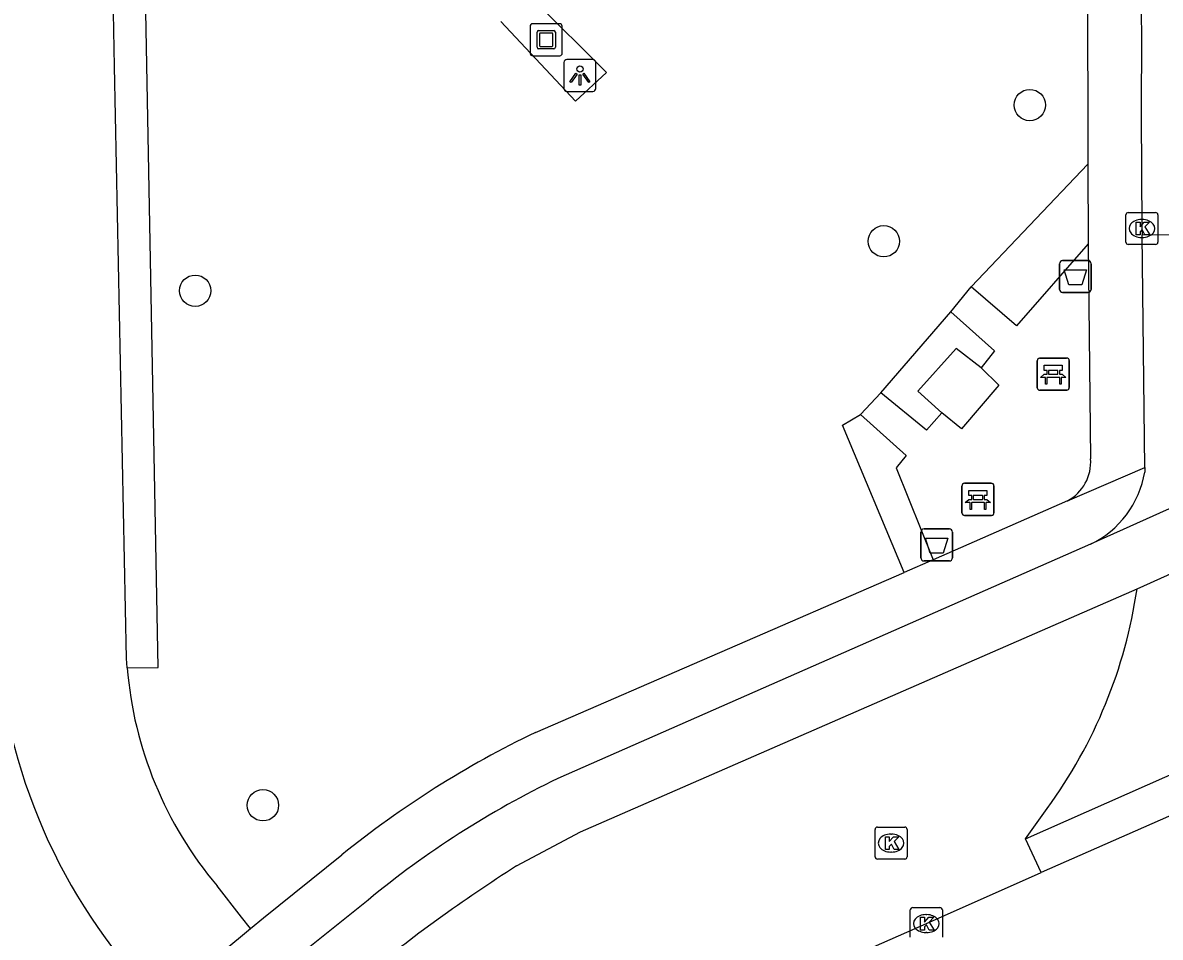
# Model space of a CAD drawing. Extents: x 157321 to 158827, y 386650 to 388532.
# Drawn here: x 157835.57 to 157871.09, y 387785.3 to 387813.84 of the extents above; entities that cross this region are included whole.
import ezdxf

# ---------------------------------------------------------------- set-up
doc = ezdxf.new("R2010")
doc.units = 0
for name, color, linetype in [('IMGEO_Afvalbak', 7, 'Continuous'), ('IMGEO_Bank', 7, 'Continuous'), ('IMGEO_Boom', 7, 'Continuous'), ('IMGEO_Fietspad_open', 7, 'Continuous'), ('IMGEO_Haag', 7, 'Continuous'), ('IMGEO_Kolk', 7, 'Continuous'), ('IMGEO_Kunstobject', 7, 'Continuous'), ('IMGEO_Lichtpunt', 7, 'Continuous'), ('IMGEO_Rijbaan_lokaal_open', 7, 'Continuous'), ('IMGEO_Voetpad_onverhard', 7, 'Continuous'), ('IMGEO_Voetpad_open', 7, 'Continuous')]:
    doc.layers.add(name, color=color, linetype=linetype)

msp = doc.modelspace()

# ---------------------------------------------------------------- linework, layer by layer
at = {"layer": 'IMGEO_Afvalbak'}
for p, q in [((157867.942, 387805.521), (157867.942, 387806.321)), ((157867.942, 387806.321), (157867.942, 387805.521)), ((157868.042, 387806.421), (157868.832, 387806.421)), ((157868.832, 387806.421), (157868.042, 387806.421)), ((157868.932, 387806.321), (157868.932, 387805.521)), ((157868.932, 387805.521), (157868.932, 387806.321)), ((157868.832, 387805.421), (157868.042, 387805.421)), ((157868.042, 387805.421), (157868.832, 387805.421)), ((157863.715, 387798.043), (157864.505, 387798.043)), ((157864.505, 387798.043), (157863.715, 387798.043)), ((157863.615, 387797.143), (157863.615, 387797.943)), ((157863.615, 387797.943), (157863.615, 387797.143)), ((157864.605, 387797.943), (157864.605, 387797.143)), ((157864.605, 387797.143), (157864.605, 387797.943)), ((157864.505, 387797.043), (157863.715, 387797.043)), ((157863.715, 387797.043), (157864.505, 387797.043))]:
    msp.add_line(p, q, dxfattribs=at)
for points in [[(157868.085, 387806.135), (157868.789, 387806.135), (157868.64, 387805.665), (157868.234, 387805.665), (157868.085, 387806.135)], [(157863.758, 387797.757), (157864.462, 387797.757), (157864.313, 387797.287), (157863.907, 387797.287), (157863.758, 387797.757)]]:
    msp.add_lwpolyline(points, dxfattribs=at)
for centre, start, end in [((157868.042, 387806.321), 90, 180), ((157868.042, 387806.321), 90, 180), ((157868.832, 387806.321), 0, 90), ((157868.832, 387806.321), 360, 90), ((157868.042, 387805.521), 180, 270), ((157868.042, 387805.521), 180, 270), ((157868.832, 387805.521), 270, 0), ((157868.832, 387805.521), 270, 0), ((157863.715, 387797.943), 90, 180), ((157863.715, 387797.943), 90, 180), ((157864.505, 387797.943), 0, 90), ((157864.505, 387797.943), 360, 90), ((157863.715, 387797.143), 180, 270), ((157863.715, 387797.143), 180, 270), ((157864.505, 387797.143), 270, 0), ((157864.505, 387797.143), 270, 0)]:
    msp.add_arc(centre, 0.1, start, end, dxfattribs=at)
at = {"layer": 'IMGEO_Bank'}
for p, q in [((157867.324, 387803.374), (157868.165, 387803.374)), ((157868.165, 387803.374), (157867.324, 387803.374)), ((157867.249, 387802.449), (157867.249, 387803.29)), ((157867.249, 387803.29), (157867.249, 387802.449)), ((157868.249, 387803.299), (157868.249, 387802.458)), ((157868.249, 387802.458), (157868.249, 387803.299)), ((157867.946, 387802.772), (157867.553, 387802.772)), ((157867.558, 387802.88), (157867.558, 387802.986)), ((157867.602, 387802.986), (157867.602, 387802.88)), ((157867.89, 387802.992), (157867.608, 387802.992)), ((157867.608, 387802.874), (157867.89, 387802.874)), ((157867.896, 387802.88), (157867.896, 387802.986)), ((157867.94, 387802.986), (157867.94, 387802.88)), ((157868.174, 387802.374), (157867.333, 387802.374)), ((157867.333, 387802.374), (157868.174, 387802.374)), ((157864.974, 387799.466), (157865.815, 387799.466)), ((157865.815, 387799.466), (157864.974, 387799.466)), ((157864.899, 387798.541), (157864.899, 387799.382)), ((157864.899, 387799.382), (157864.899, 387798.541)), ((157865.899, 387799.391), (157865.899, 387798.55)), ((157865.899, 387798.55), (157865.899, 387799.391)), ((157865.596, 387798.864), (157865.203, 387798.864)), ((157865.208, 387798.972), (157865.208, 387799.078)), ((157865.252, 387799.078), (157865.252, 387798.972)), ((157865.54, 387799.084), (157865.258, 387799.084)), ((157865.258, 387798.966), (157865.54, 387798.966)), ((157865.546, 387798.972), (157865.546, 387799.078)), ((157865.59, 387799.078), (157865.59, 387798.972)), ((157865.824, 387798.466), (157864.983, 387798.466)), ((157864.983, 387798.466), (157865.824, 387798.466))]:
    msp.add_line(p, q, dxfattribs=at)
for points in [[(157867.552, 387802.992), (157867.466, 387802.992), (157867.466, 387803.153), (157868.029, 387803.153), (157868.029, 387802.992), (157867.946, 387802.992)], [(157867.496, 387802.772), (157867.354, 387802.772), (157867.466, 387802.874), (157867.552, 387802.874)], [(157867.546, 387802.765), (157867.546, 387802.558), (157867.503, 387802.558), (157867.503, 387802.765)], [(157867.946, 387802.874), (157868.029, 387802.874), (157868.141, 387802.772), (157868.002, 387802.772)], [(157867.996, 387802.765), (157867.996, 387802.558), (157867.952, 387802.558), (157867.952, 387802.765)], [(157865.202, 387799.084), (157865.116, 387799.084), (157865.116, 387799.245), (157865.679, 387799.245), (157865.679, 387799.084), (157865.596, 387799.084)], [(157865.146, 387798.864), (157865.004, 387798.864), (157865.116, 387798.966), (157865.202, 387798.966)], [(157865.196, 387798.857), (157865.196, 387798.65), (157865.153, 387798.65), (157865.153, 387798.857)], [(157865.596, 387798.966), (157865.679, 387798.966), (157865.791, 387798.864), (157865.652, 387798.864)], [(157865.646, 387798.857), (157865.646, 387798.65), (157865.602, 387798.65), (157865.602, 387798.857)]]:
    msp.add_lwpolyline(points, dxfattribs=at)
for centre, radius, start, end in [((157867.327, 387803.296), 0.0779, 92.4484, 184.2845), ((157867.327, 387803.296), 0.0779, 92.4484, 184.2845), ((157868.171, 387803.296), 0.0779, 2.4484, 94.2845), ((157868.171, 387803.296), 0.0779, 2.4484, 94.2845), ((157867.496, 387802.765), 0.00671, 2.8957, 87.1043), ((157867.553, 387802.765), 0.00671, 92.8957, 177.1043), ((157867.551, 387802.985), 0.00671, 2.8957, 87.1043), ((157867.551, 387802.881), 0.00671, 272.8957, 357.1043), ((157867.608, 387802.985), 0.00671, 92.8957, 177.1043), ((157867.608, 387802.881), 0.00671, 182.8957, 267.1043), ((157867.89, 387802.985), 0.00671, 2.8957, 87.1043), ((157867.89, 387802.881), 0.00671, 272.8957, 357.1043), ((157867.947, 387802.985), 0.00671, 92.8957, 177.1043), ((157867.947, 387802.881), 0.00671, 182.8957, 267.1043), ((157867.945, 387802.765), 0.00671, 2.8957, 87.1043), ((157868.002, 387802.765), 0.00671, 92.8957, 177.1043), ((157867.327, 387802.452), 0.0779, 182.4484, 274.2845), ((157867.327, 387802.452), 0.0779, 182.4484, 274.2845), ((157868.171, 387802.452), 0.0779, 272.4484, 4.2845), ((157868.171, 387802.452), 0.0779, 272.4484, 4.2845), ((157864.977, 387799.388), 0.0779, 92.4484, 184.2845), ((157864.977, 387799.388), 0.0779, 92.4484, 184.2845), ((157865.821, 387799.388), 0.0779, 2.4484, 94.2845), ((157865.821, 387799.388), 0.0779, 2.4484, 94.2845), ((157865.146, 387798.857), 0.00671, 2.8957, 87.1043), ((157865.203, 387798.857), 0.00671, 92.8957, 177.1043), ((157865.201, 387799.077), 0.00671, 2.8957, 87.1043), ((157865.201, 387798.973), 0.00671, 272.8957, 357.1043), ((157865.258, 387799.077), 0.00671, 92.8957, 177.1043), ((157865.258, 387798.973), 0.00671, 182.8957, 267.1043), ((157865.54, 387799.077), 0.00671, 2.8957, 87.1043), ((157865.54, 387798.973), 0.00671, 272.8957, 357.1043), ((157865.597, 387799.077), 0.00671, 92.8957, 177.1043), ((157865.597, 387798.973), 0.00671, 182.8957, 267.1043), ((157865.595, 387798.857), 0.00671, 2.8957, 87.1043), ((157865.652, 387798.857), 0.00671, 92.8957, 177.1043), ((157864.977, 387798.544), 0.0779, 182.4484, 274.2845), ((157864.977, 387798.544), 0.0779, 182.4484, 274.2845), ((157865.821, 387798.544), 0.0779, 272.4484, 4.2845), ((157865.821, 387798.544), 0.0779, 272.4484, 4.2845)]:
    msp.add_arc(centre, radius, start, end, dxfattribs=at)
at = {"layer": 'IMGEO_Boom'}
for centre in [(157867.017, 387811.274), (157862.459, 387807.021), (157840.958, 387805.478), (157843.072, 387789.415)]:
    msp.add_circle(centre, 0.489, dxfattribs=at)
at = {"layer": 'IMGEO_Fietspad_open'}
for points in [[(157868.915, 387797.563), (157852.278, 387790.252)], [(157850.992, 387787.521), (157852.991, 387788.585), (157870.365, 387796.174)], [(157846.354, 387786.457), (157844.279, 387784.789), (157840.999, 387782.043), (157838.663, 387780.059), (157836.365, 387778.156), (157834.719, 387776.897)]]:
    msp.add_lwpolyline(points, dxfattribs=at)
for centre, radius, start, end in [((157865.016, 387763.846), 29.318, 115.753, 129.5354), ((157877.457, 387745.859), 49.357, 122.4253, 129.3066)]:
    msp.add_arc(centre, radius, start, end, dxfattribs=at)
at = {"layer": 'IMGEO_Haag'}
for points in [[(157865.183, 387805.602), (157868.831, 387809.431)], [(157862.37, 387802.294), (157864.552, 387804.817)], [(157865.501, 387803.073), (157864.716, 387803.676), (157863.525, 387802.343), (157864.274, 387801.666)], [(157863.094, 387796.686), (157861.172, 387801.279), (157861.734, 387801.614)]]:
    msp.add_lwpolyline(points, dxfattribs=at)
at = {"layer": 'IMGEO_Kolk'}
for p, q in [((157870.017, 387806.995), (157870.017, 387807.847)), ((157870.092, 387807.921), (157870.944, 387807.921)), ((157870.505, 387807.701), (157870.53, 387807.701)), ((157871.018, 387807.847), (157871.018, 387806.995)), ((157870.944, 387806.921), (157870.092, 387806.921)), ((157870.528, 387807.141), (157870.503, 387807.141)), ((157862.187, 387787.809), (157862.187, 387788.661)), ((157862.262, 387788.735), (157863.114, 387788.735)), ((157862.675, 387788.515), (157862.7, 387788.515)), ((157863.188, 387788.661), (157863.188, 387787.809)), ((157863.114, 387787.735), (157862.262, 387787.735)), ((157862.698, 387787.955), (157862.673, 387787.955)), ((157863.286, 387785.296), (157863.286, 387786.148)), ((157863.361, 387786.222), (157864.213, 387786.222)), ((157863.774, 387786.002), (157863.799, 387786.002)), ((157864.287, 387786.148), (157864.287, 387785.296)), ((157863.797, 387785.442), (157863.772, 387785.442))]:
    msp.add_line(p, q, dxfattribs=at)
for points in [[(157870.017, 387806.995), (157870.017, 387807.847)], [(157870.092, 387807.921), (157870.944, 387807.921)], [(157870.338, 387807.621), (157870.461, 387807.621), (157870.461, 387807.47), (157870.591, 387807.621), (157870.755, 387807.621), (157870.609, 387807.47), (157870.762, 387807.221), (157870.61, 387807.221), (157870.525, 387807.385), (157870.461, 387807.318), (157870.461, 387807.221), (157870.338, 387807.221), (157870.338, 387807.621)], [(157871.018, 387807.847), (157871.018, 387806.995)], [(157870.944, 387806.921), (157870.092, 387806.921)], [(157862.187, 387787.809), (157862.187, 387788.661)], [(157862.262, 387788.735), (157863.114, 387788.735)], [(157863.188, 387788.661), (157863.188, 387787.809)], [(157862.508, 387788.435), (157862.631, 387788.435), (157862.631, 387788.284), (157862.761, 387788.435), (157862.925, 387788.435), (157862.779, 387788.284), (157862.932, 387788.035), (157862.78, 387788.035), (157862.695, 387788.199), (157862.631, 387788.132), (157862.631, 387788.035), (157862.508, 387788.035), (157862.508, 387788.435)], [(157863.114, 387787.735), (157862.262, 387787.735)], [(157863.286, 387785.296), (157863.286, 387786.148)], [(157863.361, 387786.222), (157864.213, 387786.222)], [(157864.287, 387786.148), (157864.287, 387785.296)], [(157863.607, 387785.922), (157863.73, 387785.922), (157863.73, 387785.771), (157863.86, 387785.922), (157864.024, 387785.922), (157863.878, 387785.771), (157864.031, 387785.522), (157863.879, 387785.522), (157863.794, 387785.686), (157863.73, 387785.619), (157863.73, 387785.522), (157863.607, 387785.522), (157863.607, 387785.922)]]:
    msp.add_lwpolyline(points, dxfattribs=at)
for centre, start, end in [((157870.094, 387807.845), 91.552, 178.448), ((157870.094, 387807.845), 91.552, 178.448), ((157870.942, 387807.845), 1.552, 88.448), ((157870.942, 387807.845), 1.552, 88.448), ((157870.094, 387806.997), 181.552, 268.448), ((157870.094, 387806.997), 181.552, 268.448), ((157870.942, 387806.997), 271.552, 358.448), ((157870.942, 387806.997), 271.552, 358.448), ((157862.264, 387788.659), 91.552, 178.448), ((157862.264, 387788.659), 91.552, 178.448), ((157863.112, 387788.659), 1.552, 88.448), ((157863.112, 387788.659), 1.552, 88.448), ((157862.264, 387787.811), 181.552, 268.448), ((157862.264, 387787.811), 181.552, 268.448), ((157863.112, 387787.811), 271.552, 358.448), ((157863.112, 387787.811), 271.552, 358.448), ((157863.363, 387786.146), 91.552, 178.448), ((157863.363, 387786.146), 91.552, 178.448), ((157864.211, 387786.146), 1.552, 88.448), ((157864.211, 387786.146), 1.552, 88.448)]:
    msp.add_arc(centre, 0.0765, start, end, dxfattribs=at)
for centre, major_axis, ratio, start_param, end_param in [((157870.504, 387807.421), (-0.387, 0.002), 0.722429, 4.712389, 7.853982), ((157870.529, 387807.421), (-0.39, 0.002), 0.717154, 1.570796, 4.712389), ((157862.674, 387788.235), (-0.387, 0.002), 0.722429, 4.712389, 7.853982), ((157862.699, 387788.235), (-0.39, 0.002), 0.717154, 1.570796, 4.712389), ((157863.773, 387785.722), (-0.387, 0.002), 0.722429, 4.712389, 7.853982), ((157863.798, 387785.722), (-0.39, 0.002), 0.717154, 1.570796, 4.712389)]:
    msp.add_ellipse(centre, major_axis=major_axis, ratio=ratio, start_param=start_param, end_param=end_param, dxfattribs=at)
at = {"layer": 'IMGEO_Kunstobject'}
for p, q in [((157851.416, 387813.729), (157851.416, 387812.888)), ((157851.416, 387813.729), (157851.416, 387812.888)), ((157852.332, 387813.813), (157851.491, 387813.813)), ((157852.332, 387813.813), (157851.491, 387813.813)), ((157852.416, 387812.897), (157852.416, 387813.738)), ((157852.416, 387812.897), (157852.416, 387813.738)), ((157851.63, 387813.077), (157851.63, 387813.551)), ((157851.68, 387813.601), (157852.154, 387813.601)), ((157851.71, 387813.501), (157851.71, 387813.127)), ((157852.104, 387813.521), (157851.73, 387813.521)), ((157852.124, 387813.127), (157852.124, 387813.501)), ((157852.204, 387813.551), (157852.204, 387813.077)), ((157852.154, 387813.027), (157851.68, 387813.027)), ((157851.73, 387813.107), (157852.104, 387813.107)), ((157851.5, 387812.813), (157852.341, 387812.813)), ((157851.5, 387812.813), (157852.341, 387812.813))]:
    msp.add_line(p, q, dxfattribs=at)
for centre, radius, start, end in [((157851.494, 387813.735), 0.0779, 92.4484, 184.2845), ((157851.494, 387813.735), 0.0779, 92.4484, 184.2845), ((157852.338, 387813.735), 0.0779, 2.4484, 94.2845), ((157852.338, 387813.735), 0.0779, 2.4484, 94.2845), ((157851.68, 387813.551), 0.05, 90, 180), ((157851.73, 387813.501), 0.02, 90, 180), ((157852.104, 387813.501), 0.02, 360, 90), ((157852.154, 387813.551), 0.05, 360, 90), ((157851.68, 387813.077), 0.05, 180, 270), ((157851.73, 387813.127), 0.02, 180, 270), ((157852.104, 387813.127), 0.02, 270, 0), ((157852.154, 387813.077), 0.05, 270, 0), ((157851.494, 387812.891), 0.0779, 182.4484, 274.2845), ((157851.494, 387812.891), 0.0779, 182.4484, 274.2845), ((157852.338, 387812.891), 0.0779, 272.4484, 4.2845), ((157852.338, 387812.891), 0.0779, 272.4484, 4.2845)]:
    msp.add_arc(centre, radius, start, end, dxfattribs=at)
at = {"layer": 'IMGEO_Lichtpunt'}
for p, q in [((157852.472, 387812.603), (157852.472, 387811.796)), ((157852.472, 387812.603), (157852.472, 387811.796)), ((157853.374, 387812.698), (157852.566, 387812.698)), ((157853.374, 387812.698), (157852.566, 387812.698)), ((157853.468, 387811.796), (157853.468, 387812.603)), ((157853.468, 387811.796), (157853.468, 387812.603)), ((157852.566, 387811.702), (157853.374, 387811.702)), ((157852.566, 387811.702), (157853.374, 387811.702))]:
    msp.add_line(p, q, dxfattribs=at)
for points in [[(157852.846, 387812.267), (157852.885, 387812.239), (157852.697, 387811.977), (157852.659, 387812.004), (157852.846, 387812.267)], [(157853.058, 387812.239), (157853.096, 387812.266), (157853.283, 387812.004), (157853.244, 387811.976), (157853.058, 387812.239)], [(157852.948, 387812.219), (157852.995, 387812.219), (157852.995, 387811.897), (157852.948, 387811.897), (157852.948, 387812.219)]]:
    msp.add_lwpolyline(points, dxfattribs=at)
msp.add_circle((157852.971, 387812.401), 0.0994, dxfattribs=at)
for centre, start, end in [((157852.566, 387812.603), 90, 180), ((157852.566, 387812.603), 90, 180), ((157853.374, 387812.603), 0, 90), ((157853.374, 387812.603), 0, 90), ((157852.566, 387811.796), 180, 270), ((157852.566, 387811.796), 180, 270), ((157853.374, 387811.796), 270, 0), ((157853.374, 387811.796), 270, 360)]:
    msp.add_arc(centre, 0.0946, start, end, dxfattribs=at)
at = {"layer": 'IMGEO_Rijbaan_lokaal_open'}
for points in [[(157838.835, 387793.71), (157838.815, 387793.994), (157838.441, 387812.478), (157838.407, 387814.159)], [(157870.505, 387813.562), (157870.492, 387810.952), (157870.519, 387807.421), (157870.528, 387807.222)], [(157870.528, 387807.222), (157876.577, 387807.265)], [(157870.604, 387799.96), (157870.528, 387807.222)], [(157879.156, 387802.167), (157868.915, 387797.563)], [(157870.604, 387799.96), (157870.605, 387799.819)], [(157870.365, 387796.174), (157877.413, 387799.341)], [(157886.113, 387795.556), (157867.367, 387787.314)], [(157866.88, 387788.371), (157882.572, 387795.306)], [(157866.88, 387788.371), (157867.561, 387789.317)], [(157867.367, 387787.314), (157866.88, 387788.371)], [(157848.855, 387779.149), (157863.788, 387785.721), (157867.367, 387787.314)], [(157842.686, 387785.567), (157842.406, 387785.926), (157841.643, 387786.904)], [(157839.865, 387783.222), (157840.093, 387783.415), (157842.686, 387785.567)]]:
    msp.add_lwpolyline(points, dxfattribs=at)
for centre, radius, start, end in [((157925.47, 387814.95), 54.982, 174.5502, 181.4468), ((157867.574, 387800.329), 3.074, 295.8681, 350.4571), ((157855.147, 387798.395), 15.379, 323.822, 351.6962), ((157852.872, 387795.928), 18.178, 183.8601, 223.3072), ((157850.827, 387794.675), 12.031, 184.6026, 220.2372)]:
    msp.add_arc(centre, radius, start, end, dxfattribs=at)
at = {"layer": 'IMGEO_Voetpad_onverhard'}
msp.add_lwpolyline([(157851.546, 387814.54), (157853.795, 387812.294), (157852.834, 387811.397), (157850.497, 387813.883)], dxfattribs=at)
at = {"layer": 'IMGEO_Voetpad_open'}
for points in [[(157869.944, 387824.75), (157869.32, 387822.097), (157868.94, 387819.398), (157868.821, 387815.259), (157868.831, 387809.431)], [(157838.835, 387793.71), (157839.803, 387793.713), (157839.413, 387814.189)], [(157868.831, 387809.431), (157868.835, 387806.941)], [(157868.835, 387806.941), (157866.597, 387804.386), (157865.183, 387805.602)], [(157868.835, 387806.941), (157868.914, 387800.234)], [(157864.552, 387804.817), (157865.183, 387805.602)], [(157864.552, 387804.817), (157865.92, 387803.599), (157865.501, 387803.073)], [(157865.501, 387803.073), (157866.049, 387802.533), (157864.889, 387801.17), (157864.274, 387801.666)], [(157861.734, 387801.614), (157862.37, 387802.294)], [(157864.274, 387801.666), (157863.794, 387801.129), (157862.37, 387802.294)], [(157861.734, 387801.614), (157863.152, 387800.337), (157862.841, 387799.949), (157863.999, 387797.079)], [(157868.191, 387798.921), (157870.604, 387799.96)], [(157868.191, 387798.921), (157863.999, 387797.079)], [(157863.999, 387797.079), (157863.094, 387796.686)], [(157851.585, 387791.689), (157863.094, 387796.686)], [(157842.686, 387785.567), (157843.089, 387785.9), (157845.536, 387787.869)]]:
    msp.add_lwpolyline(points, dxfattribs=at)
for centre, radius, start, end in [((157867.559, 387800.124), 1.359, 297.6913, 4.6302), ((157864.901, 387763.903), 30.812, 115.606, 128.9396)]:
    msp.add_arc(centre, radius, start, end, dxfattribs=at)

doc.saveas('drawing.dxf')
